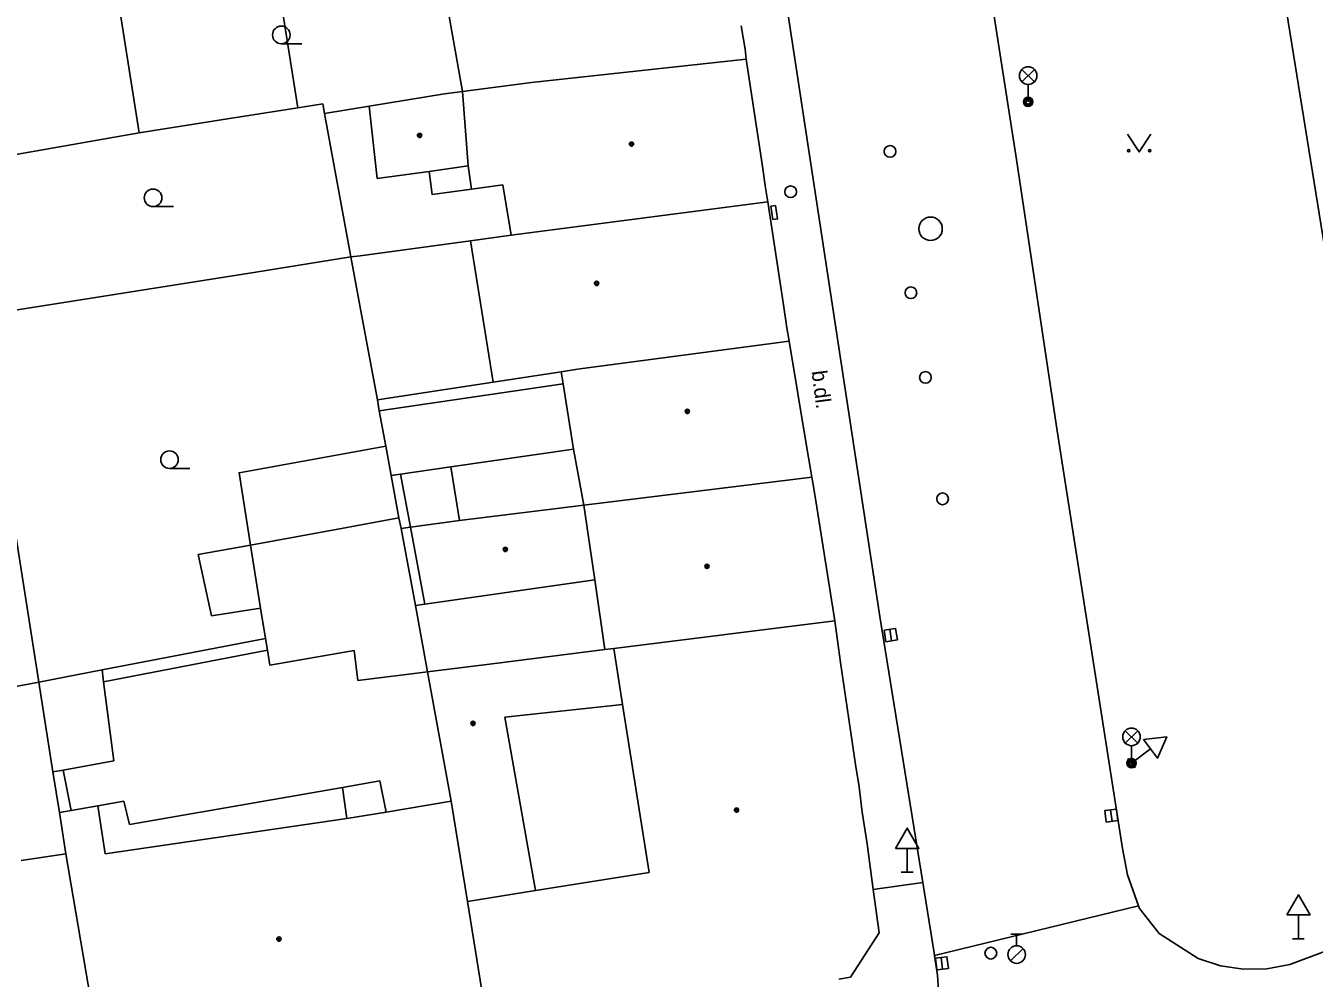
# Model space of a CAD drawing. Extents: x -596229 to -595156, y -1161237 to -1159376.
# Drawn here: x -595428.8 to -595373.8, y -1161187.8 to -1161147.2 of the extents above; entities that cross this region are included whole.
import ezdxf

# ---------------------------------------------------------------- set-up
doc = ezdxf.new("R2010")
doc.units = 0
for name, color, linetype in [('DOP - kresba z DSPS bez souradnic', 7, 'Continuous'), ('DOP - rozhrani ploch obecne', 7, 'Continuous'), ('Level 27', 7, 'Continuous'), ('Level 28', 7, 'Continuous'), ('Level 31', 7, 'Continuous'), ('Level 33', 7, 'Continuous'), ('Level 34', 7, 'Continuous'), ('Level 36', 7, 'Continuous'), ('Level 39', 7, 'Continuous'), ('slaboproud - povrch.  znaky a tel. budka skut. velikost', 7, 'Continuous'), ('Specificka linie pasportu komunikaci', 7, 'Continuous'), ('TM - budovy zdene_ betonove - VP', 7, 'Continuous'), ('TM - komunikace - VP', 7, 'Continuous'), ('TM - letecke snimky - pomocna linie', 7, 'Continuous'), ('TM - popis povrchu', 7, 'Continuous'), ('TM - rozhrani ploch obecne - VP', 7, 'Continuous'), ('TM - vstup do budovy - zdene_ betonove', 7, 'Continuous')]:
    doc.layers.add(name, color=color, linetype=linetype)

msp = doc.modelspace()

# ---------------------------------------------------------------- linework, layer by layer
at = {"layer": 'DOP - kresba z DSPS bez souradnic'}
for points in [[(-595413.67, -1161163.64), (-595405.83, -1161162.49)], [(-595413.16, -1161166.41), (-595412.76, -1161166.35)], [(-595410.61, -1161166.04), (-595412.76, -1161166.35)], [(-595412.76, -1161166.35), (-595412.34, -1161168.61)], [(-595415.28, -1161168.66), (-595412.83, -1161168.21)], [(-595419.16, -1161169.37), (-595418.73, -1161172.06)], [(-595412.13, -1161171.95), (-595411.73, -1161171.9)], [(-595418.52, -1161173.36), (-595418.44, -1161173.86)], [(-595425.43, -1161175.21), (-595418.44, -1161173.86)], [(-595418.44, -1161173.86), (-595418.34, -1161174.5)], [(-595418.34, -1161174.5), (-595414.74, -1161173.87)], [(-595414.74, -1161173.87), (-595414.58, -1161175.15)], [(-595425.49, -1161174.7), (-595425.43, -1161175.21)], [(-595414.58, -1161175.15), (-595411.61, -1161174.78)], [(-595425.43, -1161175.21), (-595424.99, -1161178.58)], [(-595427.15, -1161178.97), (-595427.59, -1161179.05)], [(-595424.99, -1161178.58), (-595427.15, -1161178.97)], [(-595426.82, -1161180.69), (-595427.15, -1161178.97)], [(-595415.24, -1161179.72), (-595413.64, -1161179.43)], [(-595413.64, -1161179.43), (-595413.38, -1161180.77)], [(-595424.32, -1161181.29), (-595415.24, -1161179.72)], [(-595415.24, -1161179.72), (-595415.05, -1161181.03)], [(-595425.67, -1161180.49), (-595424.56, -1161180.3)], [(-595424.56, -1161180.3), (-595424.32, -1161181.29)]]:
    msp.add_lwpolyline(points, dxfattribs=at)
at = {"layer": 'DOP - rozhrani ploch obecne'}
for points in [[(-595423.91, -1161151.79), (-595424.77, -1161146.39)], [(-595417.15, -1161150.72), (-595420.14, -1161151.19)], [(-595416.08, -1161150.55), (-595417.15, -1161150.72)], [(-595416.01, -1161150.96), (-595416.08, -1161150.55)], [(-595416.01, -1161150.96), (-595414.1, -1161150.65)], [(-595414.88, -1161157.08), (-595416.01, -1161150.96)], [(-595420.14, -1161151.19), (-595423.91, -1161151.79)], [(-595431.69, -1161153.15), (-595423.91, -1161151.79)], [(-595409.78, -1161156.4), (-595414.48, -1161157.03)], [(-595414.48, -1161157.03), (-595414.88, -1161157.08)], [(-595414.88, -1161157.08), (-595418.93, -1161157.73)], [(-595414.88, -1161157.08), (-595414.35, -1161159.92)], [(-595418.93, -1161157.73), (-595430.65, -1161159.58)], [(-595414.35, -1161159.92), (-595413.75, -1161163.17)], [(-595413.75, -1161163.17), (-595408.81, -1161162.42)], [(-595413.75, -1161163.17), (-595413.67, -1161163.64)], [(-595413.67, -1161163.64), (-595413.39, -1161165.15)], [(-595429.77, -1161165.16), (-595428.19, -1161175.22)], [(-595413.39, -1161165.15), (-595413.16, -1161166.41)], [(-595413.16, -1161166.41), (-595412.83, -1161168.21)], [(-595412.83, -1161168.21), (-595412.74, -1161168.66)], [(-595419.16, -1161169.37), (-595415.28, -1161168.66)], [(-595412.74, -1161168.66), (-595412.34, -1161168.61)], [(-595412.74, -1161168.66), (-595412.13, -1161171.95)], [(-595421.4, -1161169.78), (-595419.16, -1161169.37)], [(-595420.83, -1161172.39), (-595421.4, -1161169.78)], [(-595418.73, -1161172.06), (-595420.83, -1161172.39)], [(-595418.52, -1161173.36), (-595418.73, -1161172.06)], [(-595412.13, -1161171.95), (-595411.61, -1161174.78)], [(-595425.49, -1161174.7), (-595418.52, -1161173.36)], [(-595428.19, -1161175.22), (-595425.49, -1161174.7)], [(-595430.26, -1161175.61), (-595428.19, -1161175.22)], [(-595427.59, -1161179.05), (-595428.19, -1161175.22)], [(-595427.31, -1161180.78), (-595427.59, -1161179.05)]]:
    msp.add_lwpolyline(points, dxfattribs=at)
at = {"layer": 'Level 27'}
for p, q in [((-595391.888, -1161172.963), (-595391.812, -1161173.457)), ((-595382.47, -1161180.662), (-595382.41, -1161181.158)), ((-595389.7, -1161186.962), (-595389.64, -1161187.458))]:
    msp.add_line(p, q, dxfattribs=at)
for points in [[(-595392.135, -1161173.001), (-595392.059, -1161173.495), (-595391.565, -1161173.419), (-595391.641, -1161172.925)], [(-595382.718, -1161180.691), (-595382.659, -1161181.188), (-595382.162, -1161181.128), (-595382.221, -1161180.632)], [(-595389.948, -1161186.991), (-595389.889, -1161187.488), (-595389.392, -1161187.429), (-595389.451, -1161186.932)]]:
    msp.add_lwpolyline(points, close=True, dxfattribs=at)
msp.add_circle((-595390.15, -1161155.88), 0.5, dxfattribs=at)
at = {"layer": 'Level 28'}
for p, q in [((-595386.73, -1161185.965), (-595386.23, -1161185.965)), ((-595386.48, -1161186.465), (-595386.48, -1161185.965)), ((-595386.738, -1161187.112), (-595386.208, -1161186.582))]:
    msp.add_line(p, q, dxfattribs=at)
for centre, radius in [((-595391.88, -1161152.58), 0.25), ((-595390.99, -1161158.61), 0.25), ((-595390.37, -1161162.22), 0.25), ((-595389.64, -1161167.4), 0.25), ((-595386.48, -1161186.84), 0.375)]:
    msp.add_circle(centre, radius, dxfattribs=at)
at = {"layer": 'Level 31'}
for centre in [(-595396.12, -1161154.3), (-595387.58, -1161186.78)]:
    msp.add_circle(centre, 0.25, dxfattribs=at)
at = {"layer": 'Level 33'}
for p, q in [((-595386.255, -1161149.61), (-595385.725, -1161149.08)), ((-595386.255, -1161149.08), (-595385.725, -1161149.61)), ((-595385.99, -1161149.72), (-595385.99, -1161150.47)), ((-595381.845, -1161177.82), (-595381.315, -1161177.29)), ((-595381.845, -1161177.29), (-595381.315, -1161177.82)), ((-595381.58, -1161177.93), (-595381.58, -1161178.68))]:
    msp.add_line(p, q, dxfattribs=at)
for centre, radius in [((-595385.99, -1161149.345), 0.375), ((-595385.99, -1161150.47), 0.2), ((-595385.99, -1161150.47), 0.145), ((-595385.99, -1161150.47), 0.0876), ((-595381.58, -1161177.555), 0.375), ((-595381.58, -1161178.68), 0.2), ((-595381.58, -1161178.68), 0.145), ((-595381.58, -1161178.68), 0.0876)]:
    msp.add_circle(centre, radius, dxfattribs=at)
at = {"layer": 'Level 34'}
for p, q in [((-595381.73, -1161178.48), (-595381.43, -1161178.88)), ((-595380.766, -1161178.069), (-595381.58, -1161178.68)), ((-595391.15, -1161182.312), (-595391.15, -1161183.33)), ((-595391.4, -1161183.33), (-595390.9, -1161183.33)), ((-595374.46, -1161185.152), (-595374.46, -1161186.17)), ((-595374.71, -1161186.17), (-595374.21, -1161186.17))]:
    msp.add_line(p, q, dxfattribs=at)
for points in [[(-595381.066, -1161177.669), (-595380.466, -1161178.469), (-595380.073, -1161177.549)], [(-595391.65, -1161182.312), (-595390.65, -1161182.312), (-595391.15, -1161181.446)], [(-595374.96, -1161185.152), (-595373.96, -1161185.152), (-595374.46, -1161184.286)]]:
    msp.add_lwpolyline(points, close=True, dxfattribs=at)
at = {"layer": 'Level 36'}
for p, q in [((-595417.85, -1161147.985), (-595416.975, -1161147.985)), ((-595423.32, -1161154.935), (-595422.445, -1161154.935)), ((-595422.62, -1161166.105), (-595421.745, -1161166.105))]:
    msp.add_line(p, q, dxfattribs=at)
msp.add_lwpolyline([(-595381.75, -1161151.85), (-595381.25, -1161152.6), (-595380.75, -1161151.85)], dxfattribs=at)
for centre, radius in [((-595417.85, -1161147.61), 0.375), ((-595381.7, -1161152.55), 0.05), ((-595380.801, -1161152.55), 0.05), ((-595423.32, -1161154.56), 0.375), ((-595422.62, -1161165.73), 0.375)]:
    msp.add_circle(centre, radius, dxfattribs=at)
at = {"layer": 'Level 39'}
for centre, radius in [((-595411.95, -1161151.9), 0.09), ((-595411.95, -1161151.9), 0.0398), ((-595402.91, -1161152.27), 0.09), ((-595402.91, -1161152.27), 0.0398), ((-595404.4, -1161158.21), 0.09), ((-595404.4, -1161158.21), 0.0398), ((-595400.53, -1161163.67), 0.09), ((-595400.53, -1161163.67), 0.0398), ((-595408.29, -1161169.56), 0.09), ((-595408.29, -1161169.56), 0.0398), ((-595399.69, -1161170.28), 0.09), ((-595399.69, -1161170.28), 0.0398), ((-595409.67, -1161176.98), 0.09), ((-595409.67, -1161176.98), 0.0398), ((-595398.43, -1161180.68), 0.09), ((-595398.43, -1161180.68), 0.0398), ((-595417.95, -1161186.18), 0.09), ((-595417.95, -1161186.18), 0.0398)]:
    msp.add_circle(centre, radius, dxfattribs=at)
at = {"layer": 'slaboproud - povrch.  znaky a tel. budka skut. velikost'}
msp.add_lwpolyline([(-595396.88, -1161155.49), (-595396.96, -1161154.92), (-595396.77, -1161154.89), (-595396.68, -1161155.46), (-595396.88, -1161155.49)], dxfattribs=at)
at = {"layer": 'Specificka linie pasportu komunikaci'}
msp.add_lwpolyline([(-595389.98, -1161186.88), (-595381.28, -1161184.76)], dxfattribs=at)
at = {"layer": 'TM - budovy zdene_ betonove - VP'}
for points in [[(-595398.06, -1161148.22), (-595398.02, -1161148.64)], [(-595407.18, -1161149.64), (-595398.02, -1161148.64)], [(-595398.02, -1161148.64), (-595397.34, -1161153.13)], [(-595410.12, -1161150.03), (-595407.18, -1161149.64)], [(-595414.1, -1161150.65), (-595410.89, -1161150.13)], [(-595410.89, -1161150.13), (-595410.12, -1161150.03)], [(-595410.12, -1161150.03), (-595409.88, -1161153.2)], [(-595413.76, -1161153.74), (-595414.1, -1161150.65)], [(-595409.88, -1161153.2), (-595411.54, -1161153.43)], [(-595409.74, -1161154.19), (-595409.88, -1161153.2)], [(-595411.54, -1161153.43), (-595413.76, -1161153.74)], [(-595408.4, -1161154), (-595409.74, -1161154.19)], [(-595408.04, -1161156.15), (-595408.4, -1161154)], [(-595397.19, -1161154.14), (-595397.1, -1161154.73)], [(-595397.1, -1161154.73), (-595408.04, -1161156.15)], [(-595397.1, -1161154.73), (-595396.43, -1161159.12)], [(-595408.04, -1161156.15), (-595409.78, -1161156.4)], [(-595396.28, -1161160.11), (-595396.19, -1161160.67)], [(-595405.21, -1161161.87), (-595396.19, -1161160.67)], [(-595396.19, -1161160.67), (-595395.44, -1161165.14)], [(-595408.81, -1161162.42), (-595405.91, -1161161.98)], [(-595405.91, -1161161.98), (-595405.21, -1161161.87)], [(-595405.83, -1161162.49), (-595405.91, -1161161.98)], [(-595405.38, -1161165.28), (-595405.83, -1161162.49)], [(-595405.38, -1161165.28), (-595410.61, -1161166.04)], [(-595405.38, -1161165.28), (-595404.94, -1161167.67)], [(-595410.61, -1161166.04), (-595410.25, -1161168.32)], [(-595395.27, -1161166.13), (-595395.21, -1161166.48)], [(-595404.94, -1161167.67), (-595395.21, -1161166.48)], [(-595395.21, -1161166.48), (-595395.16, -1161166.79)], [(-595404.94, -1161167.67), (-595410.25, -1161168.32)], [(-595404.48, -1161170.86), (-595404.94, -1161167.67)], [(-595395.01, -1161167.75), (-595394.24, -1161172.6)], [(-595412.34, -1161168.61), (-595410.25, -1161168.32)], [(-595411.73, -1161171.9), (-595412.34, -1161168.61)], [(-595404.48, -1161170.86), (-595411.73, -1161171.9)], [(-595404.05, -1161173.83), (-595404.48, -1161170.86)], [(-595403.67, -1161173.78), (-595394.24, -1161172.6)], [(-595394.24, -1161172.6), (-595394.12, -1161173.44)], [(-595408.74, -1161174.42), (-595404.05, -1161173.83)], [(-595404.05, -1161173.83), (-595403.67, -1161173.78)], [(-595403.29, -1161176.17), (-595403.67, -1161173.78)], [(-595411.61, -1161174.78), (-595408.74, -1161174.42)], [(-595393.99, -1161174.38), (-595393.36, -1161178.73)], [(-595411.61, -1161174.78), (-595410.6, -1161180.3)], [(-595408.32, -1161176.72), (-595403.29, -1161176.17)], [(-595403.29, -1161176.17), (-595402.16, -1161183.34)], [(-595407, -1161184.11), (-595408.32, -1161176.72)], [(-595393.2, -1161179.69), (-595393.07, -1161180.77)], [(-595427.31, -1161180.78), (-595426.82, -1161180.69)], [(-595426.82, -1161180.69), (-595425.67, -1161180.49)], [(-595425.67, -1161180.49), (-595425.36, -1161182.55)], [(-595413.38, -1161180.77), (-595410.6, -1161180.3)], [(-595409.91, -1161184.57), (-595410.6, -1161180.3)], [(-595427.04, -1161182.55), (-595427.31, -1161180.78)], [(-595425.36, -1161182.55), (-595415.05, -1161181.03)], [(-595415.05, -1161181.03), (-595413.38, -1161180.77)], [(-595392.86, -1161182.12), (-595392.6, -1161184.07)], [(-595428.94, -1161182.83), (-595427.04, -1161182.55)], [(-595427.04, -1161182.55), (-595425.23, -1161193.14)], [(-595402.16, -1161183.34), (-595407, -1161184.11)], [(-595407, -1161184.11), (-595409.91, -1161184.57)], [(-595392.6, -1161184.07), (-595392.34, -1161185.91)], [(-595409.91, -1161184.57), (-595408.97, -1161190.4)], [(-595393.57, -1161187.81), (-595392.34, -1161185.91)], [(-595394.06, -1161187.89), (-595393.57, -1161187.81)]]:
    msp.add_lwpolyline(points, dxfattribs=at)
at = {"layer": 'TM - komunikace - VP'}
for points in [[(-595409.31, -1161061.04), (-595402.31, -1161106.82), (-595392.31, -1161172.42), (-595390.48, -1161183.77)], [(-595384.75, -1161164.5), (-595386.49, -1161152.92), (-595388.41, -1161140.61), (-595390.18, -1161129.19), (-595391.76, -1161119)], [(-595377.03, -1161133.81), (-595371.65, -1161167.12)], [(-595384.75, -1161164.5), (-595381.97, -1161182.32)], [(-595381.97, -1161182.32), (-595381.75, -1161183.44), (-595381.28, -1161184.76)], [(-595381.28, -1161184.76), (-595381.24, -1161184.88), (-595380.4, -1161185.94), (-595378.73, -1161187.01), (-595377.79, -1161187.32), (-595376.8, -1161187.47), (-595375.81, -1161187.45), (-595374.83, -1161187.27), (-595373.31, -1161186.7), (-595372.2, -1161186.08), (-595370.82, -1161184.78), (-595370.12, -1161183.72), (-595369.8, -1161182.77), (-595369.72, -1161182.26)], [(-595390.48, -1161183.77), (-595390.01, -1161186.68)], [(-595390.01, -1161186.68), (-595389.98, -1161186.88)], [(-595389.98, -1161186.88), (-595389.86, -1161187.72), (-595389.81, -1161188.34), (-595389.82, -1161188.86), (-595389.94, -1161189.38), (-595390.14, -1161189.86), (-595390.43, -1161190.3), (-595390.79, -1161190.68), (-595391.21, -1161190.98), (-595391.68, -1161191.21), (-595392.19, -1161191.34), (-595393.42, -1161191.63)]]:
    msp.add_lwpolyline(points, dxfattribs=at)
at = {"layer": 'TM - letecke snimky - pomocna linie'}
for points in [[(-595410.12, -1161150.03), (-595411.12, -1161144.41)], [(-595417.15, -1161150.72), (-595417.98, -1161145.4)], [(-595409.78, -1161156.4), (-595408.81, -1161162.42)], [(-595419.16, -1161169.37), (-595419.65, -1161166.29), (-595413.39, -1161165.15)]]:
    msp.add_lwpolyline(points, dxfattribs=at)
at = {"layer": 'TM - rozhrani ploch obecne - VP'}
for points in [[(-595411.54, -1161153.43), (-595411.41, -1161154.42), (-595409.74, -1161154.19)], [(-595392.6, -1161184.07), (-595390.48, -1161183.77)]]:
    msp.add_lwpolyline(points, dxfattribs=at)
at = {"layer": 'TM - vstup do budovy - zdene_ betonove'}
for points in [[(-595398.06, -1161148.22), (-595398.23, -1161147.22)], [(-595397.19, -1161154.14), (-595397.34, -1161153.13)], [(-595396.28, -1161160.11), (-595396.43, -1161159.12)], [(-595395.27, -1161166.13), (-595395.44, -1161165.14)], [(-595395.01, -1161167.75), (-595395.16, -1161166.79)], [(-595393.99, -1161174.38), (-595394.12, -1161173.44)], [(-595393.2, -1161179.69), (-595393.36, -1161178.73)], [(-595392.86, -1161182.12), (-595393.07, -1161180.77)]]:
    msp.add_lwpolyline(points, dxfattribs=at)

# ---------------------------------------------------------------- texts
at = {"layer": 'TM - popis povrchu'}
msp.add_text('b.dl.', height=0.65, rotation=277.4, dxfattribs=at).set_placement((-595395.23, -1161161.96))

doc.saveas('drawing.dxf')
